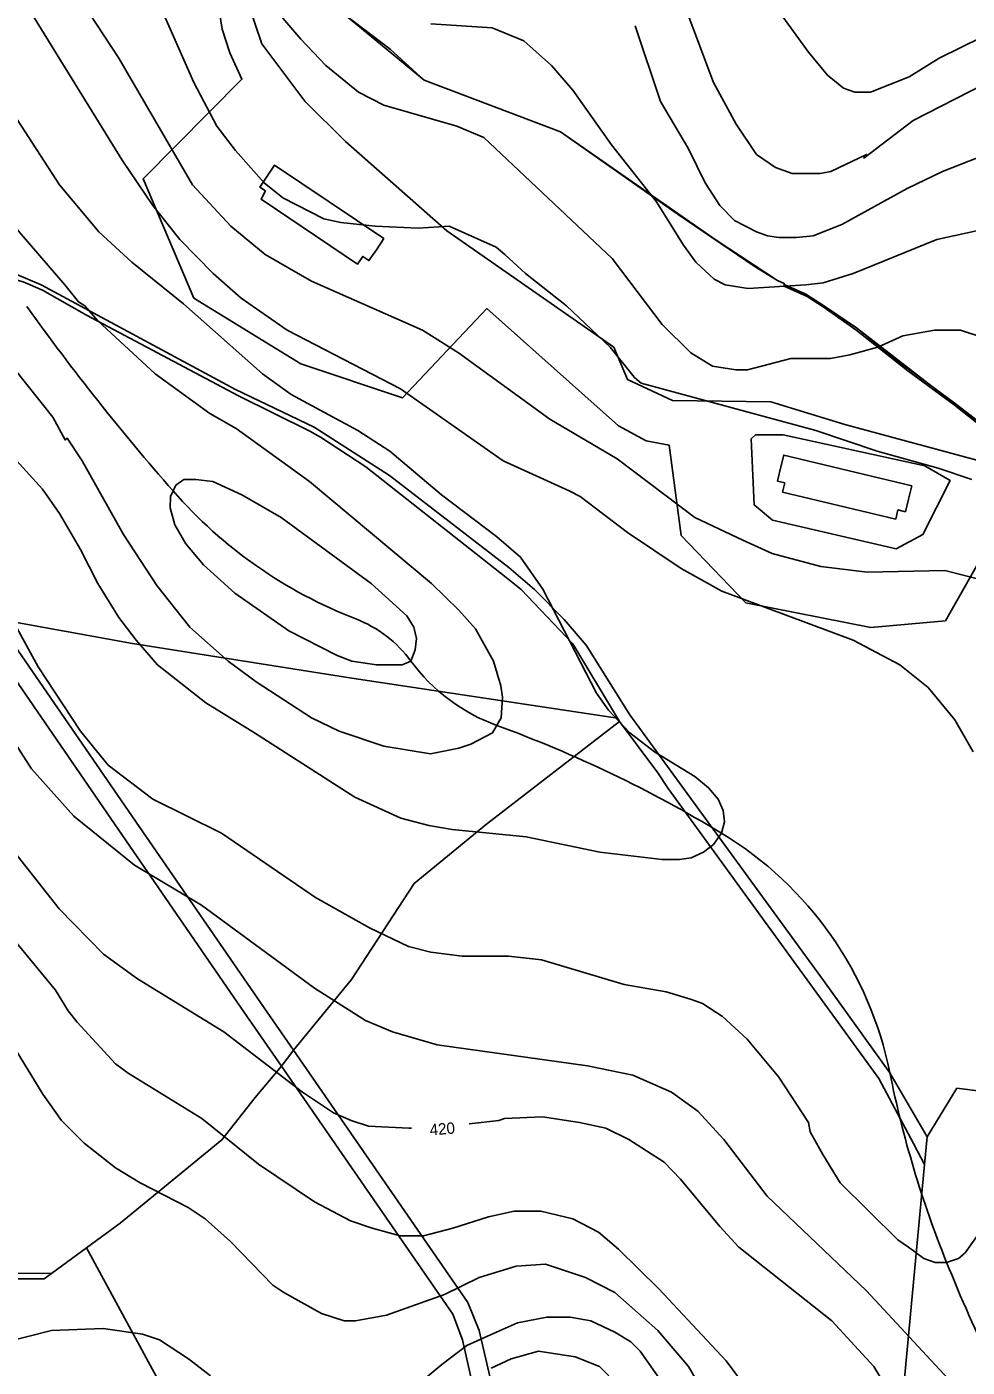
# Model space of a CAD drawing. Extents: x -510989 to -501240, y -1184665 to -1176098.
# Drawn here: x -505094 to -504597, y -1179283 to -1178574 of the extents above; entities that cross this region are included whole.
import ezdxf

# ---------------------------------------------------------------- set-up
doc = ezdxf.new("R2010")
doc.units = 0
for name, color, linetype in [('lesni_pozemek', 7, 'Continuous'), ('NAVRH_rozvodnice', 7, 'Continuous'), ('ostatni_plocha_x_jina_plocha', 7, 'Continuous'), ('ostatni_plocha_x_ostatni_komunikace', 7, 'Continuous'), ('ostatni_plocha_x_sportoviste_a_rekr_plocha', 7, 'Continuous'), ('popis', 7, 'Continuous'), ('STAV_povodi', 7, 'Continuous'), ('vrstevnice_01', 7, 'Continuous'), ('vrstevnice_02', 7, 'Continuous'), ('vrstevnice_03', 7, 'Continuous'), ('vrstevnice_04', 7, 'Continuous'), ('zastavena_plocha_a_nadvori', 7, 'Continuous')]:
    doc.layers.add(name, color=color, linetype=linetype)

msp = doc.modelspace()

# ---------------------------------------------------------------- linework, layer by layer
at = {"layer": 'lesni_pozemek'}
for points in [[(-505002.57, -1178500.32), (-504990.69, -1178575.67), (-504986.52, -1178588.2), (-504980.15, -1178602.27), (-505032.43, -1178654.84), (-505005.63, -1178718.02), (-504948.96, -1178752.71), (-504895.35, -1178770.76), (-504850.77, -1178723.5), (-504781.06, -1178785.49), (-504766.47, -1178793.45), (-504754.26, -1178795.84), (-504747.89, -1178843.63), (-504713.66, -1178879.2), (-504647.72, -1178892.21), (-504608.18, -1178888.76), (-504570.98, -1178823.1)], [(-504556.37, -1178813.24), (-504661.45, -1178784.85), (-504700.46, -1178772.9), (-504752.47, -1178772.11), (-504776.35, -1178760.96), (-504783.52, -1178743.97), (-504871.8, -1178682.47), (-504925.41, -1178635.22), (-504946.88, -1178613.76), (-504969.7, -1178583.49), (-504980.05, -1178552.7)], [(-504925.88, -1178567.92), (-504901.82, -1178586.38), (-504883.83, -1178602.78), (-504811.75, -1178629.97), (-504749.47, -1178673.73), (-504709.42, -1178701.05), (-504697.08, -1178708.62), (-504693.39, -1178710.23), (-504693.45, -1178710.86), (-504693.53, -1178711.72), (-504681.25, -1178717.09), (-504672.85, -1178722.65), (-504655.53, -1178734.73), (-504628.15, -1178756.44), (-504603.62, -1178774.44), (-504591.75, -1178783.85)], [(-504542.42, -1179143.48), (-504602.14, -1179135.92), (-504617.86, -1179161.64), (-504637.61, -1179127.69), (-504672.6, -1179078.92), (-504775.12, -1178938.48), (-504798.2, -1178901.52), (-504809.88, -1178887.98), (-504825.4, -1178872.19), (-504839.03, -1178860.55), (-504902.16, -1178811.87), (-504942.04, -1178786.31), (-504983.53, -1178766.29), (-505086.39, -1178710.99), (-505099.22, -1178705.58)], [(-504836.21, -1179343.71), (-504854.66, -1179264.06), (-504860.72, -1179249.16), (-504952.9, -1179115.84), (-504922.16, -1179078.43), (-504889.19, -1179027.53), (-504850.83, -1178996.15), (-504780.6, -1178942), (-504760.35, -1178969.12), (-504754.78, -1178977.35), (-504643.42, -1179130.79), (-504625.14, -1179165.11), (-504619.23, -1179176.18), (-504630.98, -1179300.63)]]:
    msp.add_lwpolyline(points, dxfattribs=at)
for points in [[(-505353.76, -1178533.6), (-505342.69, -1178541.06), (-505279.92, -1178578.43), (-505231.36, -1178610.95), (-505197.88, -1178637.32), (-505159.67, -1178669.84), (-505122.82, -1178701.8), (-505095.9, -1178709.43), (-505085.68, -1178713.81), (-505062.33, -1178726.95), (-504982, -1178769.77), (-504944.36, -1178788.34), (-504938.65, -1178791.52), (-504914.69, -1178807.28), (-504840.55, -1178865.78), (-504832.6, -1178872.11), (-504805.13, -1178900.91), (-504781.67, -1178940.13), (-504922, -1178918.99), (-505037.99, -1178900.67), (-505110.08, -1178887.62), (-505222.11, -1178724.89), (-505344.02, -1178547.79)], [(-504693.53, -1178711.72), (-504693.45, -1178710.86), (-504681.99, -1178715.98), (-504672.07, -1178722.24), (-504655.15, -1178733.76), (-504639.4, -1178746.65), (-504628.62, -1178754.9), (-504603.11, -1178773.69), (-504554.76, -1178811.1), (-504549.65, -1178815.06), (-504550.9, -1178814.72), (-504591.75, -1178783.85), (-504603.62, -1178774.44), (-504628.15, -1178756.44), (-504655.53, -1178734.73), (-504672.85, -1178722.65), (-504681.25, -1178717.09)], [(-505123.55, -1178885.7), (-505121.53, -1178885.99), (-505113.28, -1178887.16), (-505110.08, -1178887.62), (-505100.21, -1178901.97), (-505034.43, -1178997.52), (-504968.44, -1179093.37), (-504952.9, -1179115.84), (-504954.27, -1179117.63), (-504958.33, -1179122.95), (-504959.28, -1179124.19), (-504980.7, -1179093.21), (-505045.3, -1178999.36), (-505111.08, -1178903.81), (-505115.1, -1178897.98)], [(-505110.08, -1178887.62), (-505037.99, -1178900.67), (-504922, -1178918.99), (-504781.67, -1178940.13), (-504780.6, -1178942), (-504850.83, -1178996.15), (-504889.19, -1179027.53), (-504922.16, -1179078.43), (-504952.9, -1179115.84), (-504968.44, -1179093.37), (-505034.43, -1178997.52), (-505100.21, -1178901.97)], [(-505111.08, -1178903.81), (-505045.3, -1178999.36), (-504980.7, -1179093.21), (-504959.28, -1179124.19), (-504973.1, -1179140.81), (-504990.8, -1179163.24), (-505044.57, -1179207.26), (-505062.3, -1179220.25), (-505080.81, -1179233.81), (-505146.93, -1179233.71), (-505158.9, -1179236.91), (-505164.15, -1179239.77), (-505171.12, -1179244.92), (-505199.41, -1179266.21), (-505163, -1179186), (-505196, -1179013), (-505214.1, -1178978.56), (-505115.1, -1178897.98)], [(-504954.27, -1179117.63), (-504952.9, -1179115.84), (-504860.72, -1179249.16), (-504854.66, -1179264.06), (-504836.21, -1179343.71), (-504821.2, -1179369.58), (-504779.97, -1179528.31), (-504769.76, -1179567.61), (-504727.86, -1179711.51), (-504708.41, -1179767.57), (-504707.28, -1179770.82), (-504709.21, -1179772.58), (-504712.88, -1179775.94), (-504714.09, -1179772.21), (-504716.55, -1179774.62), (-504737.74, -1179713.52), (-504779.19, -1179571.1), (-504791.18, -1179524.93), (-504831.12, -1179371.17), (-504846.08, -1179346.72), (-504863.52, -1179268.91), (-504868.59, -1179255.37), (-504959.28, -1179124.19), (-504958.33, -1179122.95)], [(-504959.28, -1179124.19), (-504868.59, -1179255.37), (-504863.52, -1179268.91), (-504846.08, -1179346.72), (-504831.12, -1179371.17), (-504791.18, -1179524.93), (-504801.54, -1179521.81), (-504827.69, -1179527.9), (-504856.8, -1179545.69), (-504909.19, -1179554.06), (-504918, -1179530), (-504946, -1179426), (-504964, -1179378.01), (-504974.14, -1179381.87), (-505011.79, -1179313.59), (-505062.3, -1179220.25), (-505044.57, -1179207.26), (-504990.8, -1179163.24), (-504973.1, -1179140.81)], [(-505062.3, -1179220.25), (-505011.79, -1179313.59), (-505039.8, -1179339.09), (-505057.7, -1179367.82), (-505077.68, -1179392.53), (-505093.42, -1179403.23), (-505116.7, -1179416.14), (-505127.65, -1179413.3), (-505143.54, -1179403.86), (-505146.76, -1179409.41), (-505175.17, -1179385.61), (-505225.64, -1179324), (-505202.09, -1179272.12), (-505194.87, -1179266.63), (-505174.99, -1179251.65), (-505164.25, -1179243.31), (-505160.59, -1179240.91), (-505152.48, -1179237.82), (-505146.76, -1179236.79), (-505106.58, -1179236.8), (-505084.75, -1179236.7), (-505080.81, -1179233.81)]]:
    msp.add_lwpolyline(points, close=True, dxfattribs=at)
at = {"layer": 'NAVRH_rozvodnice'}
for centre, radius, start, end in [((-504034.37, -1177961.71), 1304.39, 215.6793, 221.14765), ((-504831, -1178657.82), 246.47, 221.14765, 248.82386), ((-504943.8, -1178949), 65.8, 36.35588, 68.82386), ((-504811.81, -1178851.85), 98.1, 216.35588, 249.94879), ((-505078.2, -1179581.74), 678.89, 58.80682, 69.94879), ((-504826.23, -1179165.58), 192.39, 11.35731, 58.80682), ((-504082.32, -1179016.15), 566.38, 191.35731, 201.96465), ((-503732.68, -1178875.14), 943.39, 201.96465, 205.64611)]:
    msp.add_arc(centre, radius, start, end, dxfattribs=at)
at = {"layer": 'ostatni_plocha_x_jina_plocha'}
msp.add_lwpolyline([(-504630.98, -1179300.63), (-504619.23, -1179176.18), (-504617.86, -1179161.64), (-504602.14, -1179135.92), (-504542.42, -1179143.48)], dxfattribs=at)
at = {"layer": 'ostatni_plocha_x_ostatni_komunikace'}
msp.add_lwpolyline([(-505099.22, -1178705.58), (-505086.39, -1178710.99), (-504983.53, -1178766.29), (-504942.04, -1178786.31), (-504902.16, -1178811.87), (-504839.03, -1178860.55), (-504825.4, -1178872.19), (-504809.88, -1178887.98), (-504798.2, -1178901.52), (-504775.12, -1178938.48), (-504672.6, -1179078.92), (-504637.61, -1179127.69), (-504617.86, -1179161.64), (-504619.23, -1179176.18), (-504625.14, -1179165.11), (-504643.42, -1179130.79), (-504754.78, -1178977.35), (-504760.35, -1178969.12), (-504780.6, -1178942), (-504781.67, -1178940.13), (-504805.13, -1178900.91), (-504832.6, -1178872.11), (-504840.55, -1178865.78), (-504914.69, -1178807.28), (-504938.65, -1178791.52), (-504944.36, -1178788.34), (-504982, -1178769.77), (-505062.33, -1178726.95), (-505085.68, -1178713.81), (-505095.9, -1178709.43)], dxfattribs=at)
msp.add_lwpolyline([(-505146.93, -1179233.71), (-505080.81, -1179233.81), (-505084.75, -1179236.7), (-505106.58, -1179236.8), (-505146.76, -1179236.79), (-505152.48, -1179237.82), (-505160.59, -1179240.91), (-505164.25, -1179243.31), (-505174.99, -1179251.65), (-505194.87, -1179266.63), (-505202.09, -1179272.12), (-505199.41, -1179266.21), (-505171.12, -1179244.92), (-505164.15, -1179239.77), (-505158.9, -1179236.91)], close=True, dxfattribs=at)
at = {"layer": 'ostatni_plocha_x_sportoviste_a_rekr_plocha'}
for points in [[(-504570.98, -1178823.1), (-504608.18, -1178888.76), (-504647.72, -1178892.21), (-504713.66, -1178879.2), (-504747.89, -1178843.63), (-504754.26, -1178795.84), (-504766.47, -1178793.45), (-504781.06, -1178785.49), (-504850.77, -1178723.5), (-504895.35, -1178770.76), (-504948.96, -1178752.71), (-505005.63, -1178718.02), (-505032.43, -1178654.84), (-504980.15, -1178602.27), (-504986.52, -1178588.2), (-504990.69, -1178575.67), (-505002.57, -1178500.32)], [(-504980.05, -1178552.7), (-504969.7, -1178583.49), (-504946.88, -1178613.76), (-504925.41, -1178635.22), (-504871.8, -1178682.47), (-504783.52, -1178743.97), (-504776.35, -1178760.96), (-504752.47, -1178772.11), (-504700.46, -1178772.9), (-504661.45, -1178784.85), (-504556.37, -1178813.24)]]:
    msp.add_lwpolyline(points, dxfattribs=at)
for points in [[(-504966.8, -1178653.45), (-504970.72, -1178659.3), (-504967.65, -1178661.33), (-504970.04, -1178665.75), (-504919.1, -1178700.12), (-504916.31, -1178695.9), (-504913.04, -1178698.18), (-504909.05, -1178692.38), (-504905.16, -1178686.51), (-504962.97, -1178647.75)], [(-504708.6, -1178790.34), (-504710.9, -1178792.49), (-504709.28, -1178827.38), (-504699.58, -1178835.5), (-504634.17, -1178850.56), (-504620.11, -1178843.03), (-504605.69, -1178814.53), (-504619.14, -1178806.78), (-504694.06, -1178790.39)], [(-504708.6, -1178790.34), (-504694.06, -1178790.39), (-504619.14, -1178806.78), (-504605.69, -1178814.53), (-504620.11, -1178843.03), (-504634.17, -1178850.56), (-504699.58, -1178835.5), (-504709.28, -1178827.38), (-504710.9, -1178792.49)], [(-504695.42, -1178807.93), (-504697.08, -1178814.76), (-504693.2, -1178815.7), (-504694.29, -1178820.57), (-504634.51, -1178834.9), (-504633.32, -1178830.06), (-504629.38, -1178831.03), (-504627.74, -1178824.25), (-504626.05, -1178817.35), (-504693.71, -1178801.04)]]:
    msp.add_lwpolyline(points, close=True, dxfattribs=at)
at = {"layer": 'popis'}
msp.add_lwpolyline([(-504925.88, -1178567.92), (-504883.83, -1178602.78), (-504811.75, -1178629.97), (-504729.45, -1178687.39), (-504697.08, -1178708.62), (-504693.39, -1178710.23), (-504693.45, -1178710.86), (-504681.99, -1178715.98), (-504655.15, -1178733.76), (-504615.86, -1178764.29), (-504578.93, -1178792.4)], dxfattribs=at)
at = {"layer": 'STAV_povodi'}
for centre, radius, start, end in [((-504034.37, -1177961.71), 1304.39, 215.6793, 221.14765), ((-504831, -1178657.82), 246.47, 221.14765, 248.82386), ((-504943.8, -1178949), 65.8, 36.35588, 68.82386), ((-504811.81, -1178851.85), 98.1, 216.35588, 249.94879), ((-505078.2, -1179581.74), 678.89, 58.80682, 69.94879), ((-504826.23, -1179165.58), 192.39, 11.35731, 58.80682), ((-504082.32, -1179016.15), 566.38, 191.35731, 201.96465), ((-503732.68, -1178875.14), 943.39, 201.96465, 205.64611)]:
    msp.add_arc(centre, radius, start, end, dxfattribs=at)
at = {"layer": 'vrstevnice_01'}
for points in [[(-505128.31, -1178517), (-505093.5, -1178564), (-505043.5, -1178645), (-505027.31, -1178669), (-505013.09, -1178687), (-504995.31, -1178705), (-504980.59, -1178718), (-504956.31, -1178735), (-504896.31, -1178766), (-504842.09, -1178804), (-504807.09, -1178820), (-504801.31, -1178823), (-504776.31, -1178842), (-504747.91, -1178861), (-504726.5, -1178873), (-504657, -1178899), (-504632.31, -1178912), (-504617.31, -1178924)], [(-504752.19, -1178547), (-504730.91, -1178604), (-504718.81, -1178626), (-504708.09, -1178642), (-504698, -1178649), (-504689.31, -1178652), (-504674.41, -1178652), (-504668.81, -1178651), (-504649.91, -1178642), (-504651.31, -1178644), (-504625.19, -1178624), (-504588, -1178605), (-504570, -1178600), (-504554.41, -1178599), (-504538.5, -1178600), (-504519.91, -1178604), (-504508.69, -1178608), (-504485.41, -1178620), (-504391.31, -1178673), (-504374.09, -1178687), (-504357.5, -1178703), (-504335.31, -1178726), (-504322.41, -1178741), (-504312.31, -1178758)], [(-504594.31, -1178814), (-504612, -1178808), (-504644.31, -1178799), (-504676.81, -1178788), (-504769, -1178763), (-504772.59, -1178760), (-504785.5, -1178744), (-504808.5, -1178722), (-504830.19, -1178705), (-504841.09, -1178695), (-504845.81, -1178691), (-504870.69, -1178680), (-504887, -1178681), (-504909.81, -1178680), (-504927.91, -1178678), (-504936.81, -1178676), (-504958.5, -1178665), (-504968.5, -1178657), (-504983.5, -1178640), (-504993.41, -1178627), (-505005.69, -1178604), (-505024.19, -1178562)], [(-504576.5, -1178679), (-504612.81, -1178687), (-504657, -1178705), (-504672.91, -1178710), (-504682, -1178711), (-504712.5, -1178713), (-504724.59, -1178711), (-504730.5, -1178708), (-504740.19, -1178699), (-504746.69, -1178690), (-504760.91, -1178667), (-504784.69, -1178637), (-504805.19, -1178608), (-504816.41, -1178595), (-504831.09, -1178582), (-504847.91, -1178575), (-504880.31, -1178573)], [(-504959.41, -1178834), (-504911.81, -1178869), (-504893, -1178886), (-504889.31, -1178892), (-504887.91, -1178898), (-504888.5, -1178904), (-504890.81, -1178910), (-504895.5, -1178912), (-504909.09, -1178912), (-504922.09, -1178910), (-504929.91, -1178907), (-504955.31, -1178894), (-504984, -1178874), (-505000.41, -1178859), (-505009.81, -1178848), (-505015.69, -1178838), (-505018.09, -1178829), (-505018, -1178823), (-505015.19, -1178817), (-505010.81, -1178814), (-505004.59, -1178814), (-504995.59, -1178815), (-504980.31, -1178822), (-504959.41, -1178834)], [(-504590, -1179212), (-504597.81, -1179223), (-504601.31, -1179226), (-504607.59, -1179228), (-504613.69, -1179228), (-504619.59, -1179226), (-504627.69, -1179220), (-504633.31, -1179216), (-504663.81, -1179186), (-504673.09, -1179171), (-504679.69, -1179159), (-504680.69, -1179154), (-504696.31, -1179130), (-504713.09, -1179110), (-504726.09, -1179098), (-504736.69, -1179091), (-504742.5, -1179089), (-504755.81, -1179085), (-504778, -1179081), (-504821.81, -1179068), (-504839.31, -1179066), (-504863.69, -1179066), (-504880.31, -1179064), (-504892.09, -1179061), (-504912.81, -1179051), (-504941.19, -1179035), (-504990.91, -1179001), (-505027.31, -1178983), (-505050.91, -1178965), (-505065.59, -1178947), (-505088, -1178913), (-505103.31, -1178885)], [(-504617.31, -1178924), (-504603.19, -1178941), (-504593.59, -1178958)], [(-505107.41, -1179002), (-505076.81, -1179041), (-505053.31, -1179065), (-505035.31, -1179078), (-504989.69, -1179106), (-504948.19, -1179138), (-504931.81, -1179149), (-504922.5, -1179153), (-504913.31, -1179156), (-504891.91, -1179157), (-504890.45, -1179157)], [(-505099.59, -1179116), (-505085.5, -1179139), (-505075.5, -1179153), (-505063.59, -1179165), (-505047.09, -1179178), (-505034, -1179186), (-505008.59, -1179199), (-504999.59, -1179205), (-504986.19, -1179217), (-504963.81, -1179240), (-504958.09, -1179244), (-504938.09, -1179255), (-504926.19, -1179259), (-504920.09, -1179259), (-504903.81, -1179256), (-504873.09, -1179245), (-504854.81, -1179236), (-504835.09, -1179230), (-504819.69, -1179229), (-504798.59, -1179236), (-504783.09, -1179244), (-504760.19, -1179264), (-504744, -1179283), (-504733.19, -1179302)], [(-504860.06, -1179154.7), (-504844.31, -1179153), (-504841.41, -1179152), (-504821.31, -1179151), (-504801.69, -1179154), (-504787.81, -1179157), (-504775.59, -1179163), (-504757, -1179175), (-504748.31, -1179184), (-504727.41, -1179209), (-504717.41, -1179220), (-504668.31, -1179259), (-504646.09, -1179283), (-504632.31, -1179306), (-504616.5, -1179337), (-504614, -1179340), (-504610.81, -1179346), (-504581.91, -1179388), (-504565.81, -1179416), (-504547.31, -1179439), (-504537, -1179466)], [(-504781.5, -1179293), (-504791.19, -1179283), (-504803.91, -1179278), (-504823.41, -1179275), (-504837.81, -1179279), (-504848.41, -1179284)]]:
    msp.add_lwpolyline(points, dxfattribs=at)
at = {"layer": 'vrstevnice_02'}
for points in [[(-504966.81, -1178560), (-504949, -1178581), (-504935.81, -1178595), (-504918.59, -1178609), (-504905.09, -1178616), (-504866.5, -1178627), (-504852.19, -1178633), (-504784.41, -1178697), (-504758, -1178732), (-504742.81, -1178747), (-504731.31, -1178754), (-504719.09, -1178756), (-504712.81, -1178756), (-504690, -1178750), (-504669, -1178750), (-504658.69, -1178748), (-504644, -1178744), (-504630.81, -1178738), (-504614, -1178735), (-504600.19, -1178735), (-504587.91, -1178739)], [(-504563.09, -1178573), (-504589, -1178580), (-504611.59, -1178591), (-504627.31, -1178601), (-504647.91, -1178609), (-504656.19, -1178609), (-504662.09, -1178607), (-504670.59, -1178600), (-504680.59, -1178588), (-504700.69, -1178560)], [(-504589.19, -1178867), (-504608.59, -1178862), (-504649.59, -1178863), (-504674, -1178860), (-504699.81, -1178853), (-504715.41, -1178846), (-504740.69, -1178834), (-504781.81, -1178803), (-504817.41, -1178782), (-504865.59, -1178747), (-504884.69, -1178735), (-504943.41, -1178709), (-504967.91, -1178695), (-504986, -1178680), (-505006.31, -1178658), (-505045.19, -1178591), (-505061.09, -1178567)], [(-504772.19, -1178574), (-504758.81, -1178614), (-504744, -1178639), (-504735.31, -1178657), (-504727.41, -1178669), (-504719.69, -1178677), (-504708.19, -1178683), (-504702.31, -1178685), (-504696.31, -1178686), (-504687.09, -1178686), (-504678.09, -1178685), (-504662.91, -1178679), (-504628.5, -1178660), (-504609.81, -1178651), (-504586.81, -1178642)], [(-505127.41, -1178580), (-505076.59, -1178658), (-505055.81, -1178683), (-505038.31, -1178699), (-505011, -1178721), (-504994.19, -1178736), (-504969.31, -1178758), (-504954.09, -1178769), (-504918.81, -1178788), (-504901.91, -1178799), (-504874.59, -1178822)], [(-504874.59, -1178822), (-504845.59, -1178844), (-504832.81, -1178855), (-504821, -1178872), (-504792.69, -1178927), (-504786.31, -1178936), (-504775.09, -1178948), (-504762, -1178958), (-504740.69, -1178971), (-504733.41, -1178977), (-504728.41, -1178983), (-504725.69, -1178989), (-504725, -1178995), (-504726.59, -1179001), (-504730.91, -1179007), (-504736.19, -1179011), (-504742.59, -1179014), (-504748.81, -1179015), (-504757.91, -1179015), (-504791, -1179011), (-504829.91, -1179003), (-504869.09, -1178999), (-504881.31, -1178997), (-504896.19, -1178993), (-504920.41, -1178982), (-504973.5, -1178948), (-504999.19, -1178932), (-505024.81, -1178912), (-505036.09, -1178899), (-505045.31, -1178887), (-505056.41, -1178869), (-505065.59, -1178851), (-505076.59, -1178832), (-505085.69, -1178819), (-505102.81, -1178800)], [(-505110.19, -1178938), (-505091.41, -1178967), (-505069, -1178992), (-505037, -1179018), (-505001.59, -1179039), (-504941.81, -1179083), (-504914.81, -1179100), (-504900.59, -1179106), (-504876.91, -1179113), (-504797.41, -1179124), (-504773.41, -1179129), (-504753, -1179138), (-504739.09, -1179148), (-504725.41, -1179163), (-504702.41, -1179193), (-504649.91, -1179243), (-504604.5, -1179292)], [(-504706.41, -1179304), (-504724.19, -1179280), (-504759.81, -1179242), (-504781.09, -1179221), (-504791.69, -1179212), (-504805.19, -1179205), (-504822.09, -1179201), (-504836.31, -1179201), (-504849.81, -1179204), (-504868.59, -1179210), (-504884.19, -1179214), (-504896.5, -1179214), (-504911.31, -1179210), (-504922.81, -1179206), (-504941.81, -1179196), (-504971.41, -1179176), (-505001.31, -1179152), (-505040.41, -1179128), (-505047, -1179123), (-505067.31, -1179101), (-505072, -1179095), (-505078.81, -1179084), (-505111, -1179045)], [(-504758.31, -1179291), (-504769.59, -1179275), (-504774.5, -1179270), (-504783.09, -1179265), (-504795.69, -1179259), (-504806.69, -1179257), (-504818.91, -1179257), (-504834.41, -1179260), (-504850.31, -1179267), (-504861.31, -1179272), (-504874.41, -1179282), (-504891.31, -1179296)], [(-504996.81, -1179288), (-505008.41, -1179279), (-505023.81, -1179269), (-505032.81, -1179266), (-505053.59, -1179263), (-505080.81, -1179264), (-505108.19, -1179271)]]:
    msp.add_lwpolyline(points, dxfattribs=at)
at = {"layer": 'vrstevnice_03'}
msp.add_lwpolyline([(-505100.81, -1178755), (-505080.09, -1178781), (-505073.69, -1178793), (-505072.59, -1178792), (-505064.69, -1178804), (-505042.81, -1178843), (-505025.09, -1178870), (-505007.69, -1178892), (-504987.41, -1178910), (-504972.69, -1178921), (-504943.31, -1178940), (-504928.81, -1178947), (-504905.09, -1178955), (-504880.5, -1178959), (-504865.41, -1178956), (-504859.09, -1178954), (-504847.69, -1178948), (-504843.19, -1178940), (-504842.41, -1178929), (-504843.31, -1178923), (-504847.19, -1178910), (-504856.69, -1178893), (-504865.41, -1178883), (-504880, -1178869), (-504944.5, -1178815), (-504983.19, -1178787), (-504997.09, -1178779), (-505026, -1178758), (-505056.41, -1178730), (-505063.19, -1178722), (-505066.59, -1178720), (-505073.81, -1178711), (-505101.31, -1178679)], dxfattribs=at)
at = {"layer": 'zastavena_plocha_a_nadvori'}
for points in [[(-504966.8, -1178653.45), (-504962.97, -1178647.75), (-504905.16, -1178686.51), (-504909.05, -1178692.38), (-504913.04, -1178698.18), (-504916.31, -1178695.9), (-504919.1, -1178700.12), (-504970.04, -1178665.75), (-504967.65, -1178661.33), (-504970.72, -1178659.3)], [(-504695.42, -1178807.93), (-504693.71, -1178801.04), (-504626.05, -1178817.35), (-504627.74, -1178824.25), (-504629.38, -1178831.03), (-504633.32, -1178830.06), (-504634.51, -1178834.9), (-504694.29, -1178820.57), (-504693.2, -1178815.7), (-504697.08, -1178814.76)]]:
    msp.add_lwpolyline(points, close=True, dxfattribs=at)

# ---------------------------------------------------------------- texts
at = {"layer": 'vrstevnice_04'}
msp.add_text('420', height=6, rotation=4.90334, dxfattribs=at).set_placement((-504880.66, -1179160.94))

doc.saveas('drawing.dxf')
